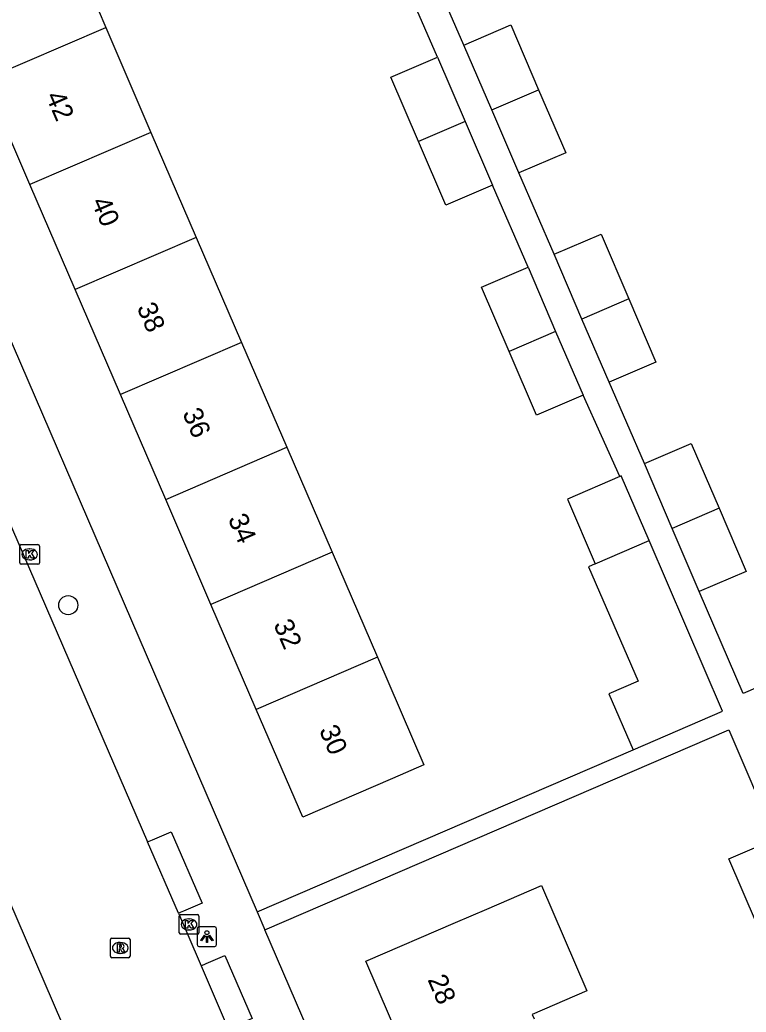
# Model space of a CAD drawing. Extents: x 159353 to 160616, y 385893 to 387321.
# Drawn here: x 159540.7 to 159577.9, y 386305.6 to 386356.4 of the extents above; entities that cross this region are included whole.
import ezdxf

# ---------------------------------------------------------------- set-up
doc = ezdxf.new("R2010")
doc.units = 0
for name, color, linetype in [('IMGEO_Boom', 7, 'Continuous'), ('IMGEO_Kolk', 7, 'Continuous'), ('IMGEO_Lichtpunt', 7, 'Continuous'), ('IMGEO_Pand', 7, 'Continuous'), ('IMGEO_Pand_nummerreeks', 7, 'Continuous'), ('IMGEO_Rijbaan_lokaal_gesloten', 7, 'Continuous'), ('IMGEO_Rioolput', 7, 'Continuous'), ('IMGEO_Voetpad_open', 7, 'Continuous')]:
    doc.layers.add(name, color=color, linetype=linetype)

msp = doc.modelspace()

# ---------------------------------------------------------------- linework, layer by layer
at = {"layer": 'IMGEO_Boom'}
msp.add_circle((159543.218, 386326.435), 0.489, dxfattribs=at)
at = {"layer": 'IMGEO_Kolk'}
for p, q in [((159540.744, 386328.606), (159540.744, 386329.458)), ((159540.819, 386329.532), (159541.671, 386329.532)), ((159541.232, 386329.312), (159541.257, 386329.312)), ((159541.745, 386329.458), (159541.745, 386328.606)), ((159541.671, 386328.532), (159540.819, 386328.532)), ((159541.255, 386328.752), (159541.23, 386328.752)), ((159548.893, 386309.692), (159548.893, 386310.544)), ((159548.968, 386310.618), (159549.82, 386310.618)), ((159549.381, 386310.398), (159549.406, 386310.398)), ((159549.894, 386310.544), (159549.894, 386309.692)), ((159549.404, 386309.838), (159549.379, 386309.838)), ((159549.82, 386309.618), (159548.968, 386309.618))]:
    msp.add_line(p, q, dxfattribs=at)
for points in [[(159540.744, 386328.606), (159540.744, 386329.458)], [(159540.819, 386329.532), (159541.671, 386329.532)], [(159541.065, 386329.232), (159541.188, 386329.232), (159541.188, 386329.081), (159541.318, 386329.232), (159541.482, 386329.232), (159541.336, 386329.081), (159541.489, 386328.832), (159541.337, 386328.832), (159541.252, 386328.996), (159541.188, 386328.929), (159541.188, 386328.832), (159541.065, 386328.832), (159541.065, 386329.232)], [(159541.745, 386329.458), (159541.745, 386328.606)], [(159541.671, 386328.532), (159540.819, 386328.532)], [(159548.893, 386309.692), (159548.893, 386310.544)], [(159548.968, 386310.618), (159549.82, 386310.618)], [(159549.214, 386310.318), (159549.337, 386310.318), (159549.337, 386310.167), (159549.467, 386310.318), (159549.631, 386310.318), (159549.485, 386310.167), (159549.638, 386309.918), (159549.486, 386309.918), (159549.401, 386310.082), (159549.337, 386310.015), (159549.337, 386309.918), (159549.214, 386309.918), (159549.214, 386310.318)], [(159549.894, 386310.544), (159549.894, 386309.692)], [(159549.82, 386309.618), (159548.968, 386309.618)]]:
    msp.add_lwpolyline(points, dxfattribs=at)
for centre, start, end in [((159540.821, 386329.456), 91.552, 178.448), ((159540.821, 386329.456), 91.552, 178.448), ((159541.669, 386329.456), 1.552, 88.448), ((159541.669, 386329.456), 1.552, 88.448), ((159540.821, 386328.608), 181.552, 268.448), ((159540.821, 386328.608), 181.552, 268.448), ((159541.669, 386328.608), 271.552, 358.448), ((159541.669, 386328.608), 271.552, 358.448), ((159548.97, 386310.542), 91.552, 178.448), ((159548.97, 386310.542), 91.552, 178.448), ((159549.818, 386310.542), 1.552, 88.448), ((159549.818, 386310.542), 1.552, 88.448), ((159548.97, 386309.694), 181.552, 268.448), ((159548.97, 386309.694), 181.552, 268.448), ((159549.818, 386309.694), 271.552, 358.448), ((159549.818, 386309.694), 271.552, 358.448)]:
    msp.add_arc(centre, 0.0765, start, end, dxfattribs=at)
for centre, major_axis, ratio, start_param, end_param in [((159541.231, 386329.032), (-0.387, 0.002), 0.722429, 4.712389, 7.853982), ((159541.256, 386329.032), (-0.39, 0.002), 0.717154, 1.570796, 4.712389), ((159549.38, 386310.118), (-0.387, 0.002), 0.722429, 4.712389, 7.853982), ((159549.405, 386310.118), (-0.39, 0.002), 0.717154, 1.570796, 4.712389)]:
    msp.add_ellipse(centre, major_axis=major_axis, ratio=ratio, start_param=start_param, end_param=end_param, dxfattribs=at)
at = {"layer": 'IMGEO_Lichtpunt'}
for p, q in [((159549.804, 386309.897), (159549.804, 386309.09)), ((159549.804, 386309.897), (159549.804, 386309.09)), ((159550.706, 386309.992), (159549.898, 386309.992)), ((159550.706, 386309.992), (159549.898, 386309.992)), ((159550.8, 386309.09), (159550.8, 386309.897)), ((159550.8, 386309.09), (159550.8, 386309.897)), ((159549.898, 386308.996), (159550.706, 386308.996)), ((159549.898, 386308.996), (159550.706, 386308.996))]:
    msp.add_line(p, q, dxfattribs=at)
for points in [[(159550.178, 386309.561), (159550.217, 386309.533), (159550.029, 386309.271), (159549.991, 386309.298), (159550.178, 386309.561)], [(159550.28, 386309.513), (159550.327, 386309.513), (159550.327, 386309.191), (159550.28, 386309.191), (159550.28, 386309.513)], [(159550.39, 386309.533), (159550.428, 386309.56), (159550.615, 386309.298), (159550.576, 386309.27), (159550.39, 386309.533)]]:
    msp.add_lwpolyline(points, dxfattribs=at)
msp.add_circle((159550.303, 386309.695), 0.0994, dxfattribs=at)
for centre, start, end in [((159549.898, 386309.897), 90, 180), ((159549.898, 386309.897), 90, 180), ((159550.706, 386309.897), 0, 90), ((159550.706, 386309.897), 0, 90), ((159549.898, 386309.09), 180, 270), ((159549.898, 386309.09), 180, 270), ((159550.706, 386309.09), 270, 0), ((159550.706, 386309.09), 270, 360)]:
    msp.add_arc(centre, 0.0946, start, end, dxfattribs=at)
at = {"layer": 'IMGEO_Pand'}
for points in [[(159542.759, 386361.47), (159544.739, 386356.879), (159545.132, 386355.967)], [(159538.943, 386353.297), (159545.132, 386355.967)], [(159545.132, 386355.967), (159547.446, 386350.601)], [(159563.439, 386355.065), (159565.833, 386356.092), (159567.253, 386352.784)], [(159564.86, 386351.753), (159563.439, 386355.065)], [(159561.114, 386350.133), (159559.705, 386353.417), (159562.09, 386354.44)], [(159562.09, 386354.44), (159563.497, 386351.16)], [(159541.256, 386347.932), (159538.943, 386353.297)], [(159564.86, 386351.753), (159567.253, 386352.784)], [(159567.253, 386352.784), (159568.639, 386349.553), (159566.245, 386348.526)], [(159566.245, 386348.526), (159564.86, 386351.753)], [(159563.497, 386351.16), (159561.114, 386350.133)], [(159563.497, 386351.16), (159564.896, 386347.901)], [(159547.446, 386350.601), (159541.256, 386347.932)], [(159547.446, 386350.601), (159549.76, 386345.235)], [(159564.896, 386347.901), (159562.511, 386346.878), (159561.114, 386350.133)], [(159543.57, 386342.565), (159541.256, 386347.932)], [(159568.049, 386344.37), (159570.443, 386345.397), (159571.863, 386342.089)], [(159549.76, 386345.235), (159543.57, 386342.565)], [(159549.76, 386345.235), (159552.073, 386339.87)], [(159569.47, 386341.058), (159568.049, 386344.37)], [(159565.742, 386339.4), (159564.332, 386342.686), (159566.717, 386343.709)], [(159566.717, 386343.709), (159568.125, 386340.428)], [(159545.884, 386337.2), (159543.57, 386342.565)], [(159571.863, 386342.089), (159569.47, 386341.058)], [(159571.863, 386342.089), (159573.249, 386338.858), (159570.855, 386337.831)], [(159570.855, 386337.831), (159569.47, 386341.058)], [(159568.125, 386340.428), (159565.742, 386339.4)], [(159568.125, 386340.428), (159569.523, 386337.17)], [(159552.073, 386339.87), (159545.884, 386337.2)], [(159552.073, 386339.87), (159554.387, 386334.504)], [(159569.523, 386337.17), (159567.138, 386336.147), (159565.742, 386339.4)], [(159548.197, 386331.835), (159545.884, 386337.2)], [(159572.659, 386333.675), (159575.053, 386334.702), (159576.474, 386331.392)], [(159548.197, 386331.835), (159554.387, 386334.504)], [(159554.387, 386334.504), (159556.7, 386329.139)], [(159574.082, 386330.36), (159572.659, 386333.675)], [(159571.408, 386333.017), (159568.726, 386331.86), (159570.152, 386328.551)], [(159572.898, 386329.734), (159571.471, 386333.044), (159571.408, 386333.017)], [(159550.51, 386326.469), (159548.197, 386331.835)], [(159576.474, 386331.392), (159574.082, 386330.36)], [(159576.474, 386331.392), (159577.859, 386328.163), (159575.465, 386327.136)], [(159575.465, 386327.136), (159574.082, 386330.36)], [(159570.152, 386328.551), (159572.898, 386329.734)], [(159572.078, 386319.046), (159576.655, 386321.019), (159572.898, 386329.734)], [(159556.7, 386329.139), (159550.51, 386326.469)], [(159556.7, 386329.139), (159559.013, 386323.774)], [(159570.152, 386328.551), (159569.81, 386328.403), (159572.334, 386322.547), (159570.845, 386321.905), (159572.078, 386319.046)], [(159552.824, 386321.104), (159550.51, 386326.469)], [(159559.013, 386323.774), (159561.387, 386318.269), (159559.789, 386317.58), (159555.197, 386315.6), (159552.824, 386321.104)], [(159559.013, 386323.774), (159552.824, 386321.104)], [(159578.382, 386310.188), (159576.973, 386313.472), (159579.358, 386314.495)], [(159560.839, 386302.62), (159558.418, 386308.236), (159563.01, 386310.216), (159564.608, 386310.905), (159567.402, 386312.109), (159569.724, 386306.723), (159566.929, 386305.519), (159567.028, 386305.29)]]:
    msp.add_lwpolyline(points, dxfattribs=at)
at = {"layer": 'IMGEO_Rijbaan_lokaal_gesloten'}
for points in [[(159525.194, 386365.458), (159527.379, 386360.366), (159547.269, 386314.331)], [(159538.567, 386315.088), (159538.773, 386314.614), (159545.199, 386299.697)], [(159548.845, 386310.685), (159547.269, 386314.331)], [(159548.845, 386310.685), (159549.323, 386309.577), (159550.003, 386308.002)], [(159550.003, 386308.002), (159551.394, 386304.776)]]:
    msp.add_lwpolyline(points, dxfattribs=at)
at = {"layer": 'IMGEO_Rioolput'}
for p, q in [((159545.373, 386308.489), (159545.373, 386309.341)), ((159545.448, 386309.415), (159546.3, 386309.415)), ((159546.374, 386309.341), (159546.374, 386308.489)), ((159545.861, 386309.195), (159545.886, 386309.195)), ((159546.3, 386308.415), (159545.448, 386308.415)), ((159545.884, 386308.635), (159545.859, 386308.635))]:
    msp.add_line(p, q, dxfattribs=at)
for points in [[(159545.373, 386308.489), (159545.373, 386309.341)], [(159545.448, 386309.415), (159546.3, 386309.415)], [(159546.374, 386309.341), (159546.374, 386308.489)], [(159545.962, 386309.113), (159545.71, 386309.115), (159545.71, 386308.715)], [(159545.71, 386308.715), (159545.834, 386308.715), (159545.834, 386308.877), (159545.845, 386308.877)], [(159545.888, 386309.034), (159545.834, 386309.034), (159545.834, 386308.953)], [(159545.834, 386308.953), (159545.886, 386308.953)], [(159545.892, 386308.848), (159545.963, 386308.715), (159546.103, 386308.715), (159546.038, 386308.841)], [(159546.3, 386308.415), (159545.448, 386308.415)]]:
    msp.add_lwpolyline(points, dxfattribs=at)
for centre, radius, start, end in [((159545.45, 386309.339), 0.0765, 91.552, 178.448), ((159545.45, 386309.339), 0.0765, 91.552, 178.448), ((159546.298, 386309.339), 0.0765, 1.552, 88.448), ((159546.298, 386309.339), 0.0765, 1.552, 88.448), ((159545.844, 386308.824), 0.0533, 26.0293, 88.6989), ((159545.87, 386309.142), 0.19, 274.7715, 282.9687), ((159545.894, 386308.938), 0.0964, 77.0061, 93.1865), ((159545.908, 386308.995), 0.0378, 276.6634, 79.6772), ((159545.961, 386309.003), 0.109, 350.3612, 89.416), ((159545.959, 386309.003), 0.112, 277.5842, 350.9817), ((159545.943, 386308.788), 0.108, 29.5134, 73.7905), ((159545.45, 386308.491), 0.0765, 181.552, 268.448), ((159545.45, 386308.491), 0.0765, 181.552, 268.448), ((159546.298, 386308.491), 0.0765, 271.552, 358.448), ((159546.298, 386308.491), 0.0765, 271.552, 358.448)]:
    msp.add_arc(centre, radius, start, end, dxfattribs=at)
for centre, major_axis, ratio, start_param, end_param in [((159545.86, 386308.915), (-0.387, 0.002), 0.722429, 4.712389, 7.853982), ((159545.885, 386308.915), (-0.39, 0.002), 0.717154, 1.570796, 4.712389)]:
    msp.add_ellipse(centre, major_axis=major_axis, ratio=ratio, start_param=start_param, end_param=end_param, dxfattribs=at)
at = {"layer": 'IMGEO_Voetpad_open'}
for points in [[(159563.439, 386355.065), (159561.635, 386359.22)], [(159562.09, 386354.44), (159560.268, 386358.633)], [(159532.833, 386357.179), (159552.875, 386310.756)], [(159568.049, 386344.37), (159566.245, 386348.526)], [(159566.717, 386343.709), (159564.896, 386347.901)], [(159572.659, 386333.675), (159570.855, 386337.831)], [(159571.408, 386333.017), (159569.523, 386337.17)], [(159601.784, 386332.309), (159577.704, 386321.929), (159575.465, 386327.136)], [(159553.272, 386309.836), (159576.968, 386320.066), (159579.358, 386314.495)], [(159552.875, 386310.756), (159572.078, 386319.046)], [(159547.269, 386314.331), (159547.528, 386314.443), (159548.483, 386314.854), (159550.054, 386311.206), (159549.099, 386310.795), (159548.845, 386310.685)], [(159552.875, 386310.756), (159553.272, 386309.836)], [(159574.53, 386260.594), (159553.272, 386309.836)], [(159550.003, 386308.002), (159550.259, 386308.112), (159551.214, 386308.525), (159552.608, 386305.301), (159551.653, 386304.888), (159551.394, 386304.776)]]:
    msp.add_lwpolyline(points, dxfattribs=at)

# ---------------------------------------------------------------- texts
at = {"layer": 'IMGEO_Pand_nummerreeks'}
for s, rotation, p in [('42', 293.3248, (159542.048, 386352.459)), ('40', 293.3248, (159544.379, 386347.054)), ('38', 293.3248, (159546.707, 386341.654)), ('36', 293.3248, (159549.035, 386336.257)), ('34', 293.3248, (159551.363, 386330.857)), ('32', 293.3248, (159553.689, 386325.459)), ('30', 293.3248, (159556.021, 386320.054)), ('28', 293.3192, (159561.564, 386307.302))]:
    msp.add_text(s, height=1, rotation=rotation, dxfattribs=at).set_placement(p)

doc.saveas('drawing.dxf')
